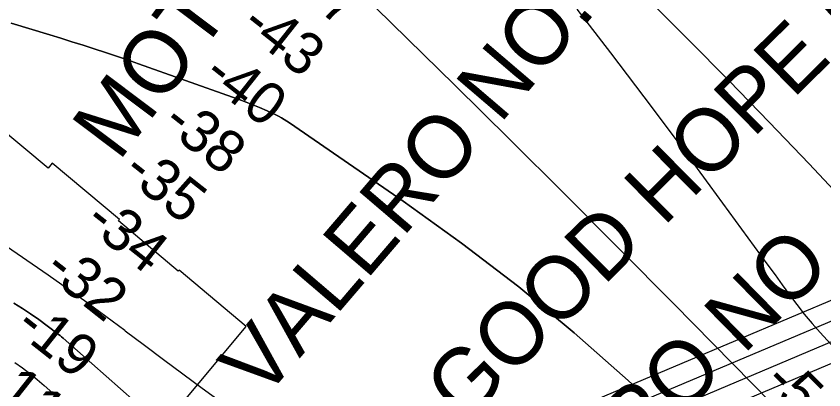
# Model space of a CAD drawing. Extents: x 3568792 to 3606828, y 529143 to 554785.
# Drawn here: x 3573791 to 3575076, y 541622 to 542217 of the extents above; entities that cross this region are included whole.
import ezdxf

# ---------------------------------------------------------------- set-up
doc = ezdxf.new("R2010")
doc.units = 0
for name, color, linetype in [('V-CHAN-NAID', 7, 'Continuous'), ('V-RIVR-IDEN', 7, 'Continuous'), ('V-RIVR-RANG', 7, 'Continuous'), ('V-RRAP-RVMT', 7, 'Continuous'), ('V-TOPO-DPTH', 7, 'Continuous'), ('V-TOPO-MAJR', 7, 'Continuous'), ('V-TOPO-MINR', 7, 'Continuous'), ('V-UTIL-LINE', 7, 'Continuous')]:
    doc.layers.add(name, color=color, linetype=linetype)

msp = doc.modelspace()

# ---------------------------------------------------------------- linework, layer by layer
at = {"layer": 'V-RRAP-RVMT'}
for p, q in [((3573841.7, 541974.9), (3573740.3, 542059.7)), ((3573848.3, 541982.9), (3573841.7, 541974.9)), ((3573955.3, 541892.9), (3573848.3, 541982.9)), ((3573953.7, 541890.9), (3573955.3, 541892.9)), ((3574048.8, 541811), (3573953.7, 541890.9)), ((3574050.1, 541812.5), (3574048.8, 541811)), ((3574157, 541722.4), (3574050.1, 541812.5)), ((3573863, 541371.7), (3574157, 541722.4))]:
    msp.add_line(p, q, dxfattribs=at)
at = {"layer": 'V-TOPO-DPTH'}
for points in [[(3574914.7, 541498.2), (3574764.4, 541636.5), (3574678.4, 541712.4), (3574590.4, 541785.8), (3574499.4, 541855.4), (3574406.4, 541922.5), (3574225.7, 542047.1), (3574221.4, 542049.9), (3574217.2, 542052.6), (3574212.8, 542055.1), (3574208.3, 542057.5), (3574203.8, 542059.8), (3574199.3, 542062), (3574194.7, 542064.1), (3574190, 542066.2), (3574178.1, 542071.3), (3574167.4, 542075.8), (3574156.7, 542080.1), (3574145.9, 542084.2), (3574135, 542088.2), (3573985.7, 542141.1), (3573968.2, 542147.2), (3573950.6, 542153.2), (3573932.9, 542159.1), (3573915.3, 542164.9), (3573897.6, 542170.6), (3573879.8, 542176.3), (3573862.1, 542181.8), (3573844.3, 542187.3), (3573783.3, 542205.9)], [(3574914.7, 541498.2), (3574764.4, 541636.5), (3574678.4, 541712.4), (3574590.4, 541785.8), (3574499.4, 541855.4), (3574406.4, 541922.5), (3574225.7, 542047.1), (3574221.4, 542049.9), (3574217.2, 542052.6), (3574212.8, 542055.1), (3574208.3, 542057.5), (3574203.8, 542059.8), (3574199.3, 542062), (3574194.7, 542064.1), (3574190, 542066.2), (3574178.1, 542071.3), (3574167.4, 542075.8), (3574156.7, 542080.1), (3574145.9, 542084.2), (3574135, 542088.2), (3573985.7, 542141.1), (3573968.2, 542147.2), (3573950.6, 542153.2), (3573932.9, 542159.1), (3573915.3, 542164.9), (3573897.6, 542170.6), (3573879.8, 542176.3), (3573862.1, 542181.8), (3573844.3, 542187.3), (3573783.3, 542205.9)], [(3573525.4, 542022.5), (3573841.9, 541804.8), (3573872.7, 541783.3), (3573903.3, 541761.5), (3573933.6, 541739.2), (3573963.7, 541716.7), (3573964.6, 541716), (3573995, 541693), (3574025.5, 541670.1), (3574056.1, 541647.3), (3574086.8, 541624.6), (3574126.9, 541595)], [(3573525.4, 542022.5), (3573841.9, 541804.8), (3573872.7, 541783.3), (3573903.3, 541761.5), (3573933.6, 541739.2), (3573963.7, 541716.7), (3573964.6, 541716), (3573995, 541693), (3574025.5, 541670.1), (3574056.1, 541647.3), (3574086.8, 541624.6), (3574126.9, 541595)], [(3573787.4, 541759.7), (3573800.9, 541751.6), (3573814, 541742.9), (3573826.8, 541733.8), (3573855.9, 541712), (3573858.4, 541710.1), (3573860.9, 541708.1), (3573863.2, 541706.1), (3573865.6, 541704.1), (3573979.8, 541603.2), (3574038.7, 541550), (3574096.8, 541496.2), (3574153.9, 541441.1), (3574210.3, 541385.3), (3574491.4, 541101.3), (3574507.9, 541084.2), (3574524.2, 541066.8), (3574539.9, 541049), (3574555.4, 541031), (3575073.9, 540412.2)], [(3575073.9, 540412.2), (3574555.4, 541031), (3574539.9, 541049), (3574524.2, 541066.8), (3574507.9, 541084.2), (3574491.4, 541101.3), (3574210.3, 541385.3), (3574153.9, 541441.1), (3574096.8, 541496.2), (3574038.7, 541550), (3573979.8, 541603.2), (3573865.6, 541704.1), (3573863.2, 541706.1), (3573860.9, 541708.1), (3573858.4, 541710.1), (3573855.9, 541712), (3573826.8, 541733.8), (3573814, 541742.9), (3573800.9, 541751.6), (3573787.4, 541759.7)]]:
    msp.add_lwpolyline(points, dxfattribs=at)
at = {"layer": 'V-TOPO-MAJR'}
msp.add_lwpolyline([(3574338.1, 542255.2), (3574488.6, 542107.1), (3574576.2, 542020.5), (3574663.5, 541933.6), (3574750.3, 541846.3), (3574836.9, 541758.7), (3574993, 541599.9), (3575009.1, 541584), (3575025.5, 541568.4), (3575042.4, 541553.4), (3575059.5, 541538.6), (3575150.4, 541462.9)], dxfattribs=at)
at = {"layer": 'V-TOPO-MINR'}
for points in [[(3575114.9, 541914.8), (3575052.2, 541981.8), (3574988.9, 542048.3), (3574924.9, 542114.1), (3574860.3, 542179.3), (3574548.6, 542490.2)], [(3574683, 542228.3), (3574736.5, 542158.4), (3574789.6, 542088.3), (3574842.2, 542017.7), (3574894.3, 541946.8), (3574975.1, 541836.2), (3574986.6, 541820.4), (3574998.1, 541804.7), (3575009.5, 541788.9), (3575020.9, 541773.2), (3575032.6, 541757.6), (3575044.7, 541742.3), (3575057.2, 541727.5), (3575070.1, 541712.9), (3575109.7, 541669.8)], [(3573783.3, 542205.9), (3573844.3, 542187.3), (3573862.1, 542181.8), (3573879.8, 542176.3), (3573897.6, 542170.6), (3573915.3, 542164.9), (3573932.9, 542159.1), (3573950.6, 542153.2), (3573968.2, 542147.2), (3573985.7, 542141.1), (3574135, 542088.2), (3574145.9, 542084.2), (3574156.7, 542080.1), (3574167.4, 542075.8), (3574178.1, 542071.3), (3574190, 542066.2), (3574194.7, 542064.1), (3574199.3, 542062), (3574203.8, 542059.8), (3574208.3, 542057.5), (3574212.8, 542055.1), (3574217.2, 542052.6), (3574221.4, 542049.9), (3574225.7, 542047.1), (3574406.4, 541922.5), (3574499.4, 541855.4), (3574590.4, 541785.8), (3574678.4, 541712.4), (3574764.4, 541636.5), (3574914.7, 541498.2)], [(3573525.4, 542022.5), (3573841.9, 541804.8), (3573872.7, 541783.3), (3573903.3, 541761.5), (3573933.6, 541739.2), (3573963.7, 541716.7), (3573964.6, 541716), (3573995, 541693), (3574025.5, 541670.1), (3574056.1, 541647.3), (3574086.8, 541624.6), (3574126.9, 541595)], [(3573787.4, 541759.7), (3573800.9, 541751.6), (3573814, 541742.9), (3573826.8, 541733.8), (3573855.9, 541712), (3573858.4, 541710.1), (3573860.9, 541708.1), (3573863.2, 541706.1), (3573865.6, 541704.1), (3573979.8, 541603.2), (3574038.7, 541550), (3574096.8, 541496.2), (3574153.9, 541441.1), (3574210.3, 541385.3), (3574491.4, 541101.3), (3574507.9, 541084.2), (3574524.2, 541066.8), (3574539.9, 541049), (3574555.4, 541031), (3575073.9, 540412.2)], [(3573789.1, 541665.5), (3573801, 541656.7), (3573812.8, 541647.7), (3573824.3, 541638.3), (3573835.5, 541628.6), (3574362.4, 541162.1), (3574384.9, 541141.8), (3574407.2, 541121.3), (3574429.1, 541100.3), (3574450.7, 541079.1), (3574491.2, 541038.8), (3574493.6, 541036.3), (3574496, 541033.6), (3574516.1, 541009.8), (3574527.1, 540996.4), (3574537.8, 540982.8), (3574548.3, 540968.9), (3574558.4, 540954.8), (3574600, 540895.9), (3574630.8, 540852.3), (3574661.6, 540808.7), (3574692.6, 540765.2), (3574723.5, 540721.7), (3574957.4, 540393.7)]]:
    msp.add_lwpolyline(points, dxfattribs=at)
at = {"layer": 'V-UTIL-LINE'}
for p, q in [((3576409.3, 542322.4), (3573898.7, 541262.1)), ((3576422.9, 542295.1), (3573912.4, 541234.7)), ((3576436.6, 542267.7), (3573926, 541207.4)), ((3576436.6, 542233.5), (3573926, 541173.2))]:
    msp.add_line(p, q, dxfattribs=at)

# ---------------------------------------------------------------- texts
at = {"layer": 'V-CHAN-NAID'}
for s, rotation, p in [('MOTIVA NO. 4 (125.7)', 52.9922, (3573954.3, 541984)), ('VALERO NO. 1 (125.6) (2)', 49.4597, (3574183.7, 541603.6)), ('VALERO NO. 2 (125.4) (2)', 44.4365, (3574533.7, 541270.9)), ('VALERO NO. 3 (125.3) (2)', 37.6353, (3575074.1, 540788.6))]:
    msp.add_text(s, height=100, rotation=rotation, dxfattribs=at).set_placement(p)
at = {"layer": 'V-RIVR-IDEN'}
msp.add_text('GOOD HOPE LDG.', height=100, rotation=44.6903, dxfattribs=at).set_placement((3574503.6, 541567))
at = {"layer": 'V-RIVR-RANG'}
for s, rotation, p in [('-47', 321.6615, (3574208.3, 542275.3)), ('-43', 321.6615, (3574145.7, 542197.3)), ('-40', 321.6615, (3574085.3, 542117.6)), ('-38', 321.6615, (3574020.4, 542041.4)), ('-35', 321.6615, (3573957.4, 541963.8)), ('-34', 321.6615, (3573896.6, 541884.3)), ('-32', 321.6615, (3573832.1, 541807.9)), ('-19', 321.6615, (3573785.8, 541717)), ('-11', 321.6615, (3573734.3, 541630.2)), ('-54', 315.0632, (3574977.2, 541631.7))]:
    msp.add_text(s, height=67, rotation=rotation, dxfattribs=at).set_placement(p)

doc.saveas('drawing.dxf')
